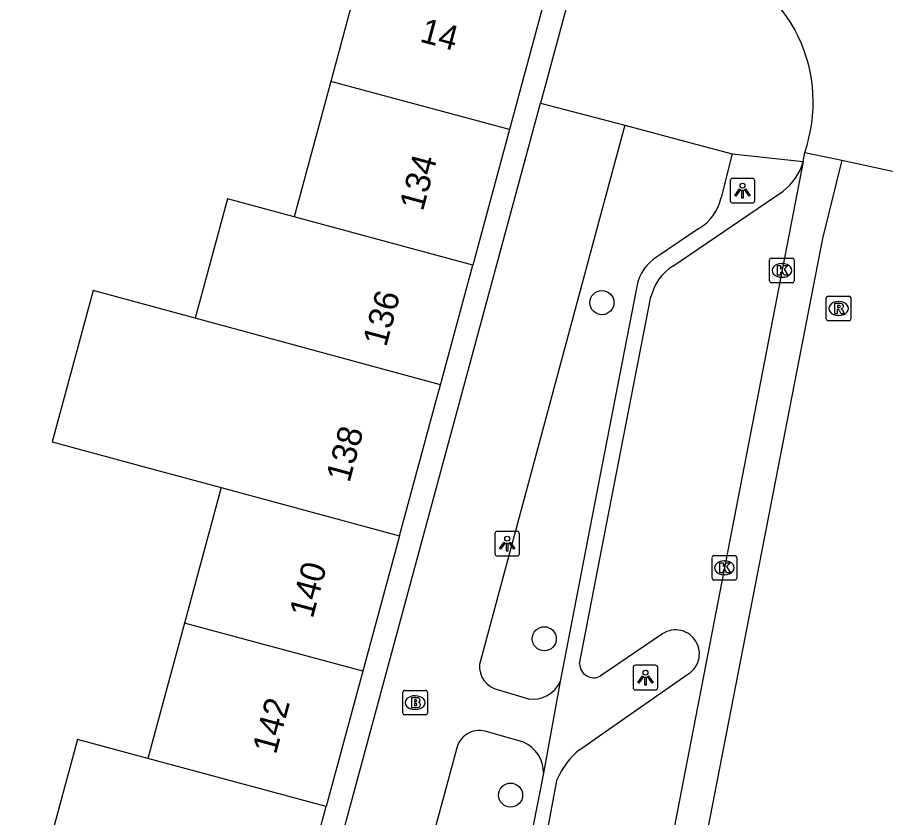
# Model space of a CAD drawing. Extents: x 159053 to 160041, y 380450 to 381422.
# Drawn here: x 159976.29 to 160011.79, y 381072.19 to 381104.65 of the extents above; entities that cross this region are included whole.
import ezdxf

# ---------------------------------------------------------------- set-up
doc = ezdxf.new("R2010")
doc.units = 0
for name, color, linetype in [('IMGEO_Boom', 7, 'Continuous'), ('IMGEO_Brandkraan', 7, 'Continuous'), ('IMGEO_Kolk', 7, 'Continuous'), ('IMGEO_Lichtpunt', 7, 'Continuous'), ('IMGEO_Pand', 7, 'Continuous'), ('IMGEO_Pand_nummerreeks', 7, 'Continuous'), ('IMGEO_Rijbaan_lokaal_gesloten', 7, 'Continuous'), ('IMGEO_Rijbaan_lokaal_open', 7, 'Continuous'), ('IMGEO_Rioolput', 7, 'Continuous'), ('IMGEO_Voetpad_open', 7, 'Continuous')]:
    doc.layers.add(name, color=color, linetype=linetype)

msp = doc.modelspace()

# ---------------------------------------------------------------- linework, layer by layer
at = {"layer": 'IMGEO_Boom'}
for centre in [(159999.999, 381093.082), (159997.66, 381079.442), (159996.293, 381073.098)]:
    msp.add_circle(centre, 0.489, dxfattribs=at)
at = {"layer": 'IMGEO_Brandkraan'}
for p, q in [((159991.996, 381077.35), (159992.848, 381077.35)), ((159991.921, 381076.424), (159991.921, 381077.276)), ((159992.409, 381077.13), (159992.434, 381077.13)), ((159992.922, 381077.276), (159992.922, 381076.424)), ((159992.848, 381076.35), (159991.996, 381076.35)), ((159992.432, 381076.57), (159992.407, 381076.57))]:
    msp.add_line(p, q, dxfattribs=at)
for points in [[(159991.996, 381077.35), (159992.848, 381077.35)], [(159991.921, 381076.424), (159991.921, 381077.276)], [(159992.269, 381077.05), (159992.269, 381076.65), (159992.482, 381076.65)], [(159992.5, 381077.05), (159992.269, 381077.05)], [(159992.922, 381077.276), (159992.922, 381076.424)], [(159992.448, 381076.969), (159992.394, 381076.969), (159992.394, 381076.893)], [(159992.394, 381076.893), (159992.447, 381076.893)], [(159992.456, 381076.817), (159992.394, 381076.817), (159992.394, 381076.736)], [(159992.394, 381076.736), (159992.456, 381076.736)], [(159992.848, 381076.35), (159991.996, 381076.35)]]:
    msp.add_lwpolyline(points, dxfattribs=at)
for centre, radius, start, end in [((159991.998, 381077.274), 0.0765, 91.552, 178.448), ((159991.998, 381077.274), 0.0765, 91.552, 178.448), ((159992.846, 381077.274), 0.0765, 1.552, 88.448), ((159992.846, 381077.274), 0.0765, 1.552, 88.448), ((159992.504, 381076.905), 0.145, 59.4692, 91.5367), ((159992.529, 381076.952), 0.0922, 285.5137, 58.1501), ((159992.449, 381076.931), 0.0379, 267.8285, 90.9355), ((159992.457, 381076.776), 0.0404, 269.8759, 90.5077), ((159992.488, 381076.901), 0.251, 268.6676, 293.5347), ((159992.534, 381076.76), 0.105, 301.3115, 78.989), ((159991.998, 381076.426), 0.0765, 181.552, 268.448), ((159991.998, 381076.426), 0.0765, 181.552, 268.448), ((159992.846, 381076.426), 0.0765, 271.552, 358.448), ((159992.846, 381076.426), 0.0765, 271.552, 358.448)]:
    msp.add_arc(centre, radius, start, end, dxfattribs=at)
for centre, major_axis, ratio, start_param, end_param in [((159992.408, 381076.85), (-0.387, 0.002), 0.722429, 4.712389, 7.853982), ((159992.433, 381076.85), (-0.39, 0.002), 0.717154, 1.570796, 4.712389)]:
    msp.add_ellipse(centre, major_axis=major_axis, ratio=ratio, start_param=start_param, end_param=end_param, dxfattribs=at)
at = {"layer": 'IMGEO_Kolk'}
for p, q in [((160006.801, 381093.965), (160006.801, 381094.817)), ((160006.876, 381094.891), (160007.728, 381094.891)), ((160007.802, 381094.817), (160007.802, 381093.965)), ((160007.289, 381094.671), (160007.314, 381094.671)), ((160007.312, 381094.111), (160007.287, 381094.111)), ((160007.728, 381093.891), (160006.876, 381093.891)), ((160004.467, 381081.895), (160004.467, 381082.747)), ((160004.542, 381082.821), (160005.394, 381082.821)), ((160005.468, 381082.747), (160005.468, 381081.895)), ((160004.955, 381082.601), (160004.98, 381082.601)), ((160004.978, 381082.041), (160004.953, 381082.041)), ((160005.394, 381081.821), (160004.542, 381081.821))]:
    msp.add_line(p, q, dxfattribs=at)
for points in [[(160006.801, 381093.965), (160006.801, 381094.817)], [(160006.876, 381094.891), (160007.728, 381094.891)], [(160007.802, 381094.817), (160007.802, 381093.965)], [(160007.122, 381094.591), (160007.245, 381094.591), (160007.245, 381094.44), (160007.375, 381094.591), (160007.539, 381094.591), (160007.393, 381094.44), (160007.546, 381094.191), (160007.394, 381094.191), (160007.309, 381094.355), (160007.245, 381094.288), (160007.245, 381094.191), (160007.122, 381094.191), (160007.122, 381094.591)], [(160007.728, 381093.891), (160006.876, 381093.891)], [(160004.467, 381081.895), (160004.467, 381082.747)], [(160004.542, 381082.821), (160005.394, 381082.821)], [(160005.468, 381082.747), (160005.468, 381081.895)], [(160004.788, 381082.521), (160004.911, 381082.521), (160004.911, 381082.37), (160005.041, 381082.521), (160005.205, 381082.521), (160005.059, 381082.37), (160005.212, 381082.121), (160005.06, 381082.121), (160004.975, 381082.285), (160004.911, 381082.218), (160004.911, 381082.121), (160004.788, 381082.121), (160004.788, 381082.521)], [(160005.394, 381081.821), (160004.542, 381081.821)]]:
    msp.add_lwpolyline(points, dxfattribs=at)
for centre, start, end in [((160006.878, 381094.815), 91.552, 178.448), ((160006.878, 381094.815), 91.552, 178.448), ((160007.726, 381094.815), 1.552, 88.448), ((160007.726, 381094.815), 1.552, 88.448), ((160006.878, 381093.967), 181.552, 268.448), ((160006.878, 381093.967), 181.552, 268.448), ((160007.726, 381093.967), 271.552, 358.448), ((160007.726, 381093.967), 271.552, 358.448), ((160004.544, 381082.745), 91.552, 178.448), ((160004.544, 381082.745), 91.552, 178.448), ((160005.392, 381082.745), 1.552, 88.448), ((160005.392, 381082.745), 1.552, 88.448), ((160004.544, 381081.897), 181.552, 268.448), ((160004.544, 381081.897), 181.552, 268.448), ((160005.392, 381081.897), 271.552, 358.448), ((160005.392, 381081.897), 271.552, 358.448)]:
    msp.add_arc(centre, 0.0765, start, end, dxfattribs=at)
for centre, major_axis, ratio, start_param, end_param in [((160007.288, 381094.391), (-0.387, 0.002), 0.722429, 4.712389, 7.853982), ((160007.313, 381094.391), (-0.39, 0.002), 0.717154, 1.570796, 4.712389), ((160004.954, 381082.321), (-0.387, 0.002), 0.722429, 4.712389, 7.853982), ((160004.979, 381082.321), (-0.39, 0.002), 0.717154, 1.570796, 4.712389)]:
    msp.add_ellipse(centre, major_axis=major_axis, ratio=ratio, start_param=start_param, end_param=end_param, dxfattribs=at)
at = {"layer": 'IMGEO_Lichtpunt'}
for p, q in [((160005.203, 381098.03), (160005.203, 381097.223)), ((160005.203, 381098.03), (160005.203, 381097.223)), ((160006.105, 381098.125), (160005.297, 381098.125)), ((160006.105, 381098.125), (160005.297, 381098.125)), ((160006.199, 381097.223), (160006.199, 381098.03)), ((160006.199, 381097.223), (160006.199, 381098.03)), ((160005.297, 381097.129), (160006.105, 381097.129)), ((160005.297, 381097.129), (160006.105, 381097.129)), ((159996.558, 381083.8), (159995.75, 381083.8)), ((159996.558, 381083.8), (159995.75, 381083.8)), ((159995.656, 381083.705), (159995.656, 381082.898)), ((159995.656, 381083.705), (159995.656, 381082.898)), ((159996.652, 381082.898), (159996.652, 381083.705)), ((159996.652, 381082.898), (159996.652, 381083.705)), ((159995.75, 381082.804), (159996.558, 381082.804)), ((159995.75, 381082.804), (159996.558, 381082.804)), ((160001.266, 381078.271), (160001.266, 381077.464)), ((160001.266, 381078.271), (160001.266, 381077.464)), ((160002.168, 381078.366), (160001.36, 381078.366)), ((160002.168, 381078.366), (160001.36, 381078.366)), ((160002.262, 381077.464), (160002.262, 381078.271)), ((160002.262, 381077.464), (160002.262, 381078.271)), ((160001.36, 381077.37), (160002.168, 381077.37)), ((160001.36, 381077.37), (160002.168, 381077.37))]:
    msp.add_line(p, q, dxfattribs=at)
for points in [[(160005.577, 381097.694), (160005.616, 381097.666), (160005.428, 381097.404), (160005.39, 381097.431), (160005.577, 381097.694)], [(160005.679, 381097.646), (160005.726, 381097.646), (160005.726, 381097.324), (160005.679, 381097.324), (160005.679, 381097.646)], [(160005.789, 381097.666), (160005.827, 381097.693), (160006.014, 381097.431), (160005.975, 381097.403), (160005.789, 381097.666)], [(159996.03, 381083.369), (159996.069, 381083.341), (159995.881, 381083.079), (159995.843, 381083.106), (159996.03, 381083.369)], [(159996.132, 381083.321), (159996.179, 381083.321), (159996.179, 381082.999), (159996.132, 381082.999), (159996.132, 381083.321)], [(159996.242, 381083.341), (159996.28, 381083.368), (159996.467, 381083.106), (159996.428, 381083.078), (159996.242, 381083.341)], [(160001.64, 381077.935), (160001.679, 381077.907), (160001.491, 381077.645), (160001.453, 381077.672), (160001.64, 381077.935)], [(160001.742, 381077.887), (160001.789, 381077.887), (160001.789, 381077.565), (160001.742, 381077.565), (160001.742, 381077.887)], [(160001.852, 381077.907), (160001.89, 381077.934), (160002.077, 381077.672), (160002.038, 381077.644), (160001.852, 381077.907)]]:
    msp.add_lwpolyline(points, dxfattribs=at)
for centre in [(160005.702, 381097.828), (159996.155, 381083.503), (160001.765, 381078.069)]:
    msp.add_circle(centre, 0.0994, dxfattribs=at)
for centre, start, end in [((160005.297, 381098.03), 90, 180), ((160005.297, 381098.03), 90, 180), ((160006.105, 381098.03), 0, 90), ((160006.105, 381098.03), 0, 90), ((160005.297, 381097.223), 180, 270), ((160005.297, 381097.223), 180, 270), ((160006.105, 381097.223), 270, 0), ((160006.105, 381097.223), 270, 360), ((159995.75, 381083.705), 90, 180), ((159995.75, 381083.705), 90, 180), ((159996.558, 381083.705), 0, 90), ((159996.558, 381083.705), 0, 90), ((159995.75, 381082.898), 180, 270), ((159995.75, 381082.898), 180, 270), ((159996.558, 381082.898), 270, 0), ((159996.558, 381082.898), 270, 360), ((160001.36, 381078.271), 90, 180), ((160001.36, 381078.271), 90, 180), ((160002.168, 381078.271), 0, 90), ((160002.168, 381078.271), 0, 90), ((160001.36, 381077.464), 180, 270), ((160001.36, 381077.464), 180, 270), ((160002.168, 381077.464), 270, 0), ((160002.168, 381077.464), 270, 360)]:
    msp.add_arc(centre, 0.0946, start, end, dxfattribs=at)
at = {"layer": 'IMGEO_Pand'}
for points in [[(159986.715, 381108.664), (159986.065, 381106.259), (159989.86, 381105.214), (159989.006, 381102.058)], [(159997.757, 381105.678), (159996.249, 381100.103)], [(159989.006, 381102.058), (159987.52, 381096.563)], [(159996.249, 381100.103), (159989.006, 381102.058)], [(159996.249, 381100.103), (159994.762, 381094.607)], [(159987.52, 381096.563), (159984.813, 381097.294), (159983.503, 381092.451)], [(159994.762, 381094.607), (159987.52, 381096.563)], [(159993.448, 381089.75), (159994.762, 381094.607)], [(159983.503, 381092.451), (159979.358, 381093.577), (159979.182, 381092.925), (159977.696, 381087.431), (159981.841, 381086.305), (159984.548, 381085.574)], [(159993.448, 381089.75), (159983.503, 381092.451)], [(159991.79, 381083.619), (159993.276, 381089.113), (159993.448, 381089.75)], [(159984.548, 381085.574), (159983.063, 381080.08)], [(159984.548, 381085.574), (159991.79, 381083.619)], [(159991.79, 381083.619), (159990.304, 381078.124)], [(159983.063, 381080.08), (159981.577, 381074.585)], [(159990.304, 381078.124), (159983.063, 381080.08)], [(159990.304, 381078.124), (159988.818, 381072.63)], [(159981.577, 381074.585), (159978.722, 381075.356), (159977.239, 381069.859)], [(159988.818, 381072.63), (159981.577, 381074.585)], [(159987.331, 381067.135), (159988.818, 381072.63)]]:
    msp.add_lwpolyline(points, dxfattribs=at)
at = {"layer": 'IMGEO_Rijbaan_lokaal_gesloten'}
for points in [[(160008.157, 381098.807), (160008.226, 381099.179)], [(160008.157, 381098.807), (160000, 381056.621), (159994.509, 381028.075)], [(160009.735, 381098.858), (160008.945, 381095.683), (160003.048, 381065.36), (159995.883, 381027.234), (159995.456, 381025.02)]]:
    msp.add_lwpolyline(points, dxfattribs=at)
at = {"layer": 'IMGEO_Rijbaan_lokaal_open'}
for points in [[(160008.226, 381099.179), (160009.735, 381098.858)], [(160009.735, 381098.858), (160011.786, 381098.422), (160011.786, 381098.422)]]:
    msp.add_lwpolyline(points, dxfattribs=at)
msp.add_arc((160002.421, 381101.212), 6.15, 340.6952, 71.1853, dxfattribs=at)
at = {"layer": 'IMGEO_Rioolput'}
for p, q in [((160009.175, 381093.344), (160010.027, 381093.344)), ((160009.1, 381092.418), (160009.1, 381093.27)), ((160009.588, 381093.124), (160009.613, 381093.124)), ((160010.101, 381093.27), (160010.101, 381092.418)), ((160010.027, 381092.344), (160009.175, 381092.344)), ((160009.611, 381092.564), (160009.586, 381092.564))]:
    msp.add_line(p, q, dxfattribs=at)
for points in [[(160009.175, 381093.344), (160010.027, 381093.344)], [(160009.1, 381092.418), (160009.1, 381093.27)], [(160009.689, 381093.042), (160009.437, 381093.044), (160009.437, 381092.644)], [(160010.101, 381093.27), (160010.101, 381092.418)], [(160009.437, 381092.644), (160009.561, 381092.644), (160009.561, 381092.806), (160009.572, 381092.806)], [(160009.615, 381092.963), (160009.561, 381092.963), (160009.561, 381092.882)], [(160009.561, 381092.882), (160009.613, 381092.882)], [(160009.619, 381092.777), (160009.69, 381092.644), (160009.83, 381092.644), (160009.765, 381092.77)], [(160010.027, 381092.344), (160009.175, 381092.344)]]:
    msp.add_lwpolyline(points, dxfattribs=at)
for centre, radius, start, end in [((160009.177, 381093.268), 0.0765, 91.552, 178.448), ((160009.177, 381093.268), 0.0765, 91.552, 178.448), ((160010.025, 381093.268), 0.0765, 1.552, 88.448), ((160010.025, 381093.268), 0.0765, 1.552, 88.448), ((160009.688, 381092.932), 0.109, 350.3612, 89.416), ((160009.571, 381092.753), 0.0533, 26.0293, 88.6989), ((160009.597, 381093.071), 0.19, 274.7715, 282.9687), ((160009.621, 381092.867), 0.0964, 77.0061, 93.1865), ((160009.635, 381092.924), 0.0378, 276.6634, 79.6772), ((160009.686, 381092.932), 0.112, 277.5842, 350.9817), ((160009.67, 381092.717), 0.108, 29.5134, 73.7905), ((160009.177, 381092.42), 0.0765, 181.552, 268.448), ((160009.177, 381092.42), 0.0765, 181.552, 268.448), ((160010.025, 381092.42), 0.0765, 271.552, 358.448), ((160010.025, 381092.42), 0.0765, 271.552, 358.448)]:
    msp.add_arc(centre, radius, start, end, dxfattribs=at)
for centre, major_axis, ratio, start_param, end_param in [((160009.587, 381092.844), (-0.387, 0.002), 0.722429, 4.712389, 7.853982), ((160009.612, 381092.844), (-0.39, 0.002), 0.717154, 1.570796, 4.712389)]:
    msp.add_ellipse(centre, major_axis=major_axis, ratio=ratio, start_param=start_param, end_param=end_param, dxfattribs=at)
at = {"layer": 'IMGEO_Voetpad_open'}
for points in [[(159997.757, 381105.678), (159998.668, 381105.489), (159997.503, 381101.182)], [(159976.292, 381022.755), (159997.503, 381101.182)], [(159997.503, 381101.182), (160000.931, 381100.285)], [(160000.931, 381100.285), (160000, 381096.829), (159995.035, 381078.399)], [(160000.931, 381100.285), (160003.755, 381099.531), (160005.286, 381099.122)], [(160005.286, 381099.122), (160004.834, 381097.352)], [(160005.286, 381099.122), (160008.157, 381098.807)], [(160002.882, 381094.566), (160007.346, 381097.611)], [(160003.93, 381096.085), (160002.258, 381094.959)], [(160001.419, 381093.74), (160000, 381086.442), (159998.301, 381077.705)], [(159999.091, 381078.432), (160000, 381083.102), (160001.989, 381093.32)], [(160002.459, 381079.648), (159999.93, 381077.923)], [(159998.301, 381077.705), (159997.625, 381073.994)], [(159999.084, 381074.939), (160000, 381075.577), (160003.447, 381077.977)], [(159995.804, 381077.376), (159997.024, 381077.009)], [(159996.821, 381075.248), (159995.264, 381075.69)], [(159994.105, 381074.958), (159989.839, 381059.226)], [(159997.625, 381073.994), (159994.496, 381058.107)], [(159995.386, 381058.84), (159998.183, 381073.744)]]:
    msp.add_lwpolyline(points, dxfattribs=at)
for centre, radius, start, end in [((160006.094, 381099.333), 2.129, 306.0224, 345.6957), ((160002.951, 381097.74), 1.923, 300.6145, 348.3701), ((160003.153, 381093.445), 1.759, 120.5793, 170.3439), ((160003.957, 381092.852), 2.023, 122.1057, 166.6365), ((160002.983, 381078.838), 0.964, 30.0993, 122.9029), ((160002.984, 381078.828), 0.968, 298.5473, 30.6903), ((159999.672, 381078.443), 0.581, 181.1199, 296.3918), ((159995.992, 381078.318), 0.96, 175.1411, 258.7241), ((159997.213, 381078.182), 1.188, 260.8665, 336.3167), ((159995.022, 381074.79), 0.932, 74.9332, 169.6181), ((159996.289, 381074.022), 1.336, 358.7955, 66.5363), ((160001.252, 381072.367), 3.363, 130.1296, 155.8397)]:
    msp.add_arc(centre, radius, start, end, dxfattribs=at)

# ---------------------------------------------------------------- texts
at = {"layer": 'IMGEO_Pand_nummerreeks'}
for s, rotation, p in [('14', 344.8679, (159992.57, 381103.683)), ('134', 74.8642, (159992.734, 381096.762)), ('136', 74.8627, (159991.243, 381091.251)), ('138', 74.8627, (159989.755, 381085.744)), ('140', 74.8642, (159988.264, 381080.233)), ('142', 74.8642, (159986.771, 381074.716))]:
    msp.add_text(s, height=1, rotation=rotation, dxfattribs=at).set_placement(p)

doc.saveas('drawing.dxf')
